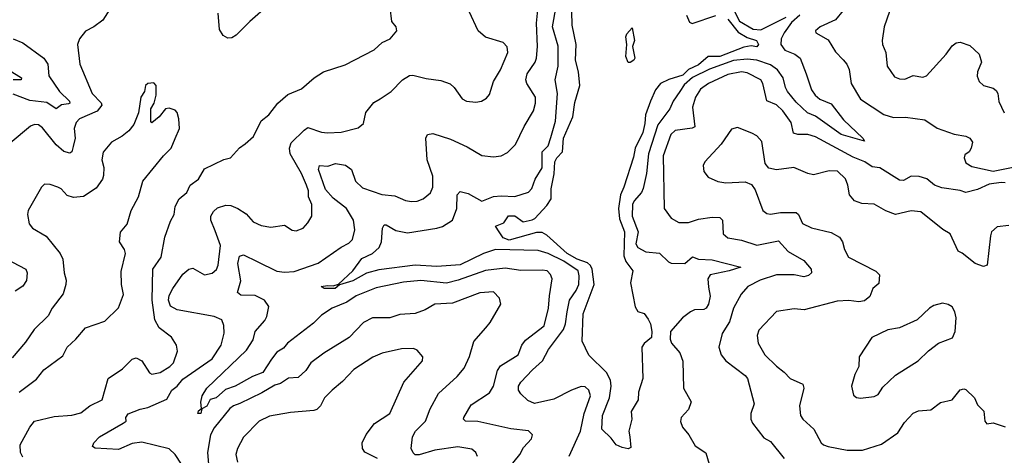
# Model space of a CAD drawing. Extents: x 1552033 to 1694788, y 811965 to 917215.
# Tile 338 of 632: x 1636169 to 1641212, y 881171 to 883402. Entities that reach past the tile are written whole.
import ezdxf

# ---------------------------------------------------------------- set-up
doc = ezdxf.new("R2010")
doc.units = 0

msp = doc.modelspace()

# ---------------------------------------------------------------- linework, layer by layer
at = {"layer": '0CON20XD'}
for points in [[(1638973.5, 881906.5), (1638984.4, 881965.6), (1639018.8, 882015), (1639032.1, 882045), (1639035, 882090), (1639029.2, 882115), (1638955.2, 882165), (1638875, 882204.3), (1638825, 882220.6), (1638605, 882224.8), (1638545, 882204.1), (1638425, 882146.3), (1638305, 882137.6), (1638195, 882144.9), (1638008.6, 882121.4), (1637945, 882103.9), (1637874.2, 882065), (1637806.8, 882043.2), (1637785, 882024.6), (1637727.5, 882025), (1637713.3, 882035), (1637745, 882041.4), (1637775, 882039.2), (1637802, 882048), (1637874.5, 882115.5), (1637921.4, 882178.6), (1637975, 882205.2), (1638010.4, 882235), (1638022.5, 882265), (1638027.8, 882335), (1638035, 882350.8), (1638045, 882350.6), (1638095, 882322.5), (1638155, 882310.9), (1638305, 882333.6), (1638335, 882343.4), (1638385.9, 882375), (1638407.1, 882435), (1638409.4, 882505), (1638425, 882522.5), (1638465, 882512.1), (1638535, 882471.9), (1638595, 882496.5), (1638635, 882500.8), (1638705, 882496.9), (1638775, 882518.5), (1638792.5, 882537.5), (1638809.7, 882585), (1638845, 882642.9), (1638844.2, 882725), (1638875, 882755.4), (1638889.1, 882799.1), (1638912.9, 882882.9), (1638924.2, 883025), (1638911.5, 883095), (1638926.1, 883163.9), (1638927.4, 883267.4), (1638898.3, 883365), (1638935.7, 883575)], [(1638678.4, 881111.6), (1638730.3, 881175), (1638750, 881210), (1638790.8, 881255), (1638796, 881275), (1638775, 881295.5), (1638685, 881305.9), (1638515, 881343.5), (1638452.5, 881345), (1638442, 881355), (1638442.9, 881365), (1638481.3, 881428.7), (1638575, 881490), (1638595.9, 881525), (1638616.7, 881605), (1638631.4, 881628.6), (1638721.4, 881685), (1638740.5, 881735), (1638758.7, 881761.3), (1638855.5, 881834.5), (1638877.8, 881925), (1638882.3, 881987.7), (1638896.5, 882075), (1638887.7, 882097.7), (1638870, 882115), (1638845, 882120), (1638735, 882117.3), (1638655, 882129.3), (1638555, 882117.5), (1638415, 882067.8), (1638355, 882053.1), (1638223.8, 882066.2), (1638135, 882057.9), (1637995, 882029.1), (1637891.7, 881988.3), (1637845, 881956), (1637770, 881925), (1637715, 881888.5), (1637673, 881847), (1637540.4, 881745), (1637520.7, 881719.3), (1637485, 881698.9), (1637457.6, 881662.4), (1637414.9, 881595.1), (1637360.6, 881575), (1637272.5, 881525), (1637222.5, 881507.5), (1637175, 881465.6), (1637145, 881456), (1637126.8, 881423.2), (1637101.7, 881408.3), (1637095.7, 881385), (1637081.2, 881385), (1637085, 881398.8), (1637099.3, 881410.7), (1637096.9, 881443.1), (1637102.9, 881475), (1637126.9, 881515), (1637330, 881710), (1637365, 881763.1), (1637375.2, 881805), (1637425, 881862), (1637435, 881881.4), (1637445, 881932.5), (1637421.9, 881965), (1637375, 881988.8), (1637301.8, 881991.8), (1637284.4, 882005), (1637301.1, 882065), (1637286.6, 882153.4), (1637295, 882191.4), (1637315, 882198), (1637385, 882163.8), (1637485, 882114.6), (1637525, 882108.2), (1637575, 882111.5), (1637697.8, 882155), (1637815, 882236.8), (1637855, 882256.7), (1637873.9, 882276.1), (1637884.6, 882325.4), (1637878.5, 882375), (1637842, 882435), (1637775, 882487.5), (1637735, 882532.7), (1637699, 882635), (1637704.7, 882655.3), (1637747.4, 882652.6), (1637785.7, 882665.7), (1637837.6, 882657.6), (1637868.5, 882635), (1637889.1, 882575), (1637925, 882540.4), (1638023.4, 882506.6), (1638089.8, 882499.8), (1638145, 882475.6), (1638175, 882471.1), (1638205, 882473.3), (1638235, 882484.4), (1638272.5, 882515), (1638285.3, 882544.7), (1638285, 882600), (1638256.2, 882685), (1638248.1, 882795), (1638256.7, 882815), (1638285, 882819.4), (1638375, 882789.6), (1638460.8, 882750.8), (1638535, 882706.9), (1638595, 882700), (1638635, 882704.5), (1638667.8, 882722.2), (1638707.5, 882762.5), (1638752.2, 882855), (1638800.5, 882935), (1638811.5, 882975), (1638810.4, 883005), (1638767.1, 883075), (1638761.6, 883095), (1638768.8, 883125), (1638809.2, 883185), (1638815.4, 883205), (1638821.2, 883265), (1638815.8, 883385), (1638826.9, 883505)], [(1637445, 883477.8), (1637347.3, 883392.7), (1637277.6, 883322.4), (1637255, 883308.8), (1637235, 883307.3), (1637211.6, 883321.6), (1637192.3, 883352.3), (1637184.5, 883435.5)], [(1640425, 883496.5), (1640348.1, 883401.9), (1640268, 883365), (1640244, 883345), (1640246.7, 883335), (1640308.9, 883298.9), (1640347, 883237), (1640386.2, 883196.2), (1640405, 883174), (1640417.3, 883147.3), (1640428.2, 883075), (1640474.6, 882995), (1640595, 882917.3), (1640645, 882901.1), (1640705, 882902.8), (1640805, 882888.8), (1640867.4, 882847.4), (1640955, 882815.6), (1641015, 882805.8), (1641035, 882796.2), (1641048.8, 882775), (1641042, 882745), (1641031.2, 882725), (1641010.5, 882709.5), (1641005.6, 882695), (1641015, 882669.2), (1641045, 882651.1), (1641155, 882626.5), (1641265, 882648.2)], [(1636639.7, 883470.3), (1636595, 883400), (1636548, 883365), (1636505.7, 883344.3), (1636474.4, 883305), (1636465.5, 883274.5), (1636476.5, 883175), (1636539.5, 883025), (1636585.8, 882975.8), (1636589.1, 882965), (1636565.5, 882934.5), (1636475.6, 882895), (1636457.1, 882875), (1636447.3, 882845), (1636452.2, 882795), (1636443.1, 882753.1), (1636435, 882726), (1636425, 882717.8), (1636395, 882726.7), (1636355, 882761.2), (1636285, 882848.9), (1636265, 882863.1), (1636245, 882865.7), (1636223.8, 882856.2), (1636119.8, 882770.2)], [(1636997.1, 881125), (1636964.7, 881175), (1636935, 881203.4), (1636795, 881237.4), (1636745, 881230.8), (1636675, 881200.3), (1636555, 881207.5), (1636541.4, 881215), (1636547.8, 881235), (1636576.7, 881265), (1636698.8, 881335), (1636714, 881345), (1636712.3, 881365), (1636725, 881382.9), (1636785, 881407.9), (1636825, 881415.9), (1636921.9, 881458.1), (1636947.5, 881505), (1636975, 881524.7), (1637005, 881561.4), (1637155, 881665.2), (1637200, 881735), (1637216.3, 881796.3), (1637214.6, 881835), (1637204.3, 881865), (1637165, 881881.1), (1636975, 881915.3), (1636941.3, 881935), (1636930.5, 881965), (1636935, 881988.6), (1636953.9, 882025), (1637005, 882098.1), (1637035, 882124.4), (1637055, 882128.9), (1637115, 882094.5), (1637155, 882103.3), (1637177.2, 882122.8), (1637186, 882145), (1637197, 882245), (1637169.5, 882320.5), (1637147.6, 882375), (1637147.4, 882395), (1637160.7, 882419.3), (1637181, 882439), (1637225, 882452.9), (1637250, 882450), (1637285.7, 882435.7), (1637328.3, 882408.2), (1637365, 882366.9), (1637405, 882348.5), (1637455, 882340), (1637525, 882349.2), (1637564.6, 882324.6), (1637585, 882320), (1637620, 882335), (1637645, 882361.2), (1637664.2, 882395), (1637665.4, 882455), (1637648, 882495), (1637647.4, 882525), (1637638.4, 882555), (1637612.8, 882615), (1637554.7, 882715), (1637550, 882745), (1637558.8, 882771.2), (1637625, 882837.1), (1637645, 882849.2), (1637715, 882825.5), (1637745, 882822.9), (1637815, 882826.9), (1637902.2, 882847.8), (1637929.3, 882870.7), (1637942.4, 882927.6), (1637982, 882978), (1638015, 882997.5), (1638071.9, 883035), (1638130, 883095), (1638165, 883115.6), (1638182.4, 883117.6), (1638250.7, 883100.7), (1638325, 883091.1), (1638373.4, 883073.4), (1638394.2, 883055), (1638435, 882996.7), (1638457.5, 882985), (1638505, 882980.6), (1638534.4, 882985.6), (1638560.3, 882999.7), (1638575, 883018.8), (1638595.5, 883085), (1638631.1, 883145), (1638668.8, 883235), (1638665, 883263.8), (1638645, 883286), (1638555, 883312.9), (1638516.7, 883345), (1638470.6, 883445)], [(1637323.5, 882766.5), (1637365.4, 882804.6), (1637406.3, 882883.7), (1637445.3, 882914.8), (1637491.1, 882975), (1637541.5, 883018.5), (1637612.5, 883047.5), (1637676.3, 883103.7), (1637724.2, 883135), (1637835, 883171.1), (1637985, 883248.6), (1638025, 883285.8), (1638066.7, 883305), (1638100.8, 883345), (1638097.5, 883365), (1638075, 883392.5), (1638065.7, 883465)], [(1639795, 883405.7), (1639849.2, 883339.2), (1639895, 883310.8), (1639942.1, 883295), (1639952.3, 883275), (1639945, 883263.9), (1639915, 883267.6), (1639877.6, 883262.4), (1639755, 883214.1), (1639695, 883214.5), (1639645, 883170.8), (1639595, 883146.6), (1639565, 883119), (1639493.5, 883096.5), (1639450.6, 883075), (1639425, 883043.1), (1639399.2, 882985), (1639374.5, 882915.5), (1639370.2, 882869.8), (1639359.8, 882825), (1639321.2, 882745), (1639312, 882698), (1639263.8, 882545), (1639245.4, 882504.6), (1639235.4, 882435.4), (1639241.4, 882381.4), (1639266, 882315), (1639262.5, 882192.5), (1639273.7, 882163.7), (1639310, 882115), (1639296.6, 882055), (1639321.2, 881931.2), (1639335, 881907.8), (1639366.8, 881896.8), (1639388.1, 881868.1), (1639399.4, 881845), (1639406, 881805), (1639404.4, 881775), (1639367.2, 881742.7), (1639355.9, 881724.1), (1639360, 881565), (1639338.8, 881495), (1639336, 881455), (1639300, 881395), (1639304, 881355), (1639288, 881295), (1639294.5, 881264.5), (1639299.2, 881210.8), (1639285, 881204.6), (1639255, 881210.8), (1639223.3, 881225), (1639198.7, 881258.7), (1639150, 881305), (1639154.4, 881374.4), (1639189.6, 881465), (1639198.5, 881525), (1639195.4, 881555), (1639174.7, 881594.7), (1639084.3, 881684.3), (1639050, 881755), (1639054.7, 881895), (1639112, 882045), (1639101.3, 882125), (1639093, 882143), (1639077, 882157), (1639024.7, 882175), (1638973.3, 882205), (1638868.5, 882298.5), (1638845, 882312.4), (1638815, 882312.2), (1638675, 882272.2), (1638644.7, 882285), (1638624.8, 882314.8), (1638606.2, 882345), (1638648.3, 882361.7), (1638673, 882397), (1638705, 882398), (1638747, 882367), (1638793.4, 882376.6), (1638806.4, 882383.6), (1638868.8, 882451.2), (1638891.6, 882485), (1638891, 882535), (1638906.7, 882613.3), (1638910.2, 882675), (1638920, 882695), (1638948.8, 882725), (1638954.5, 882795.5), (1639002.2, 882905), (1639011.6, 882978.4), (1639038.4, 883065), (1639031.2, 883135), (1639015.7, 883195), (1639019.7, 883275), (1638998.4, 883375), (1638996, 883445)], [(1639824.7, 883454.7), (1639855, 883394.5), (1639925, 883354.2), (1639965, 883350.1), (1640095, 883415.6)], [(1640623.2, 883445), (1640595.8, 883365), (1640586.9, 883295), (1640588.1, 883275), (1640604.3, 883235), (1640611.9, 883165), (1640649.8, 883109.8), (1640675, 883099.5), (1640703.1, 883096.9), (1640745, 883115.8), (1640795, 883107.5), (1640813.3, 883115), (1640914.7, 883225.3), (1640945, 883268.9), (1640965, 883284.5), (1640985, 883287.5), (1641035, 883269.4), (1641082.5, 883225), (1641095.6, 883185), (1641074.4, 883134.4), (1641073.6, 883113.6), (1641083.1, 883085), (1641105, 883065.7), (1641155, 883051.1), (1641169.5, 883039.5), (1641178.5, 883025), (1641183.8, 882983.8), (1641212, 882925)], [(1640164, 883425), (1640122, 883388), (1640083.9, 883335), (1640068.9, 883305), (1640066.6, 883275), (1640087, 883247), (1640139.6, 883225), (1640165.5, 883205), (1640197.8, 883125), (1640225, 883043.8), (1640242.9, 883015), (1640266.2, 882995), (1640325, 882970.8), (1640388.9, 882888.9), (1640487.5, 882795), (1640495, 882780), (1640376.5, 882815), (1640245, 882908.4), (1640204.6, 882924.6), (1640145, 882980.2), (1640101.4, 883035), (1640090.8, 883055), (1640079.8, 883105), (1640050.5, 883145), (1640015, 883171.3), (1639945, 883194.6), (1639895, 883200.8), (1639825, 883192.8), (1639701.4, 883148.6), (1639615, 883105.9), (1639572.2, 883067.8), (1639550.3, 883035), (1639516, 882985), (1639498.8, 882945), (1639437, 882863), (1639390.2, 882715), (1639379.2, 882615), (1639362.5, 882537.5), (1639352.8, 882517.2), (1639316.6, 882475), (1639308.3, 882455), (1639306.6, 882395), (1639337.2, 882315), (1639324.7, 882254.8), (1639335.3, 882235.3), (1639375, 882213.8), (1639445, 882205.6), (1639491.5, 882161.5), (1639505, 882155.6), (1639575, 882152.9), (1639615, 882187.7), (1639645.2, 882175.2), (1639715, 882171.6), (1639862.5, 882135), (1639802.5, 882115), (1639705.7, 882095), (1639693.1, 882075), (1639697.3, 882032.7), (1639704.6, 881985.4), (1639696.7, 881945), (1639685.6, 881925), (1639672.7, 881917.3), (1639625, 881916.7), (1639605, 881906.4), (1639562.9, 881875), (1639501.9, 881805), (1639501.1, 881765), (1639506.9, 881745), (1639549.4, 881695), (1639565, 881652.5), (1639568.2, 881515), (1639607.5, 881445), (1639594, 881406), (1639556, 881365), (1639553.9, 881343.9), (1639563.8, 881315), (1639596, 881275), (1639629.2, 881219.2), (1639683, 881183), (1639700, 881125)], [(1639584.4, 883425), (1639600.3, 883390.3), (1639612.4, 883382.4), (1639735, 883424.4)], [(1639285, 883183.3), (1639273.7, 883213.7), (1639279.2, 883275), (1639273.5, 883315), (1639279.3, 883330.7), (1639305, 883360), (1639317.1, 883295), (1639308.2, 883265), (1639318.6, 883205), (1639314.4, 883195.6), (1639295, 883183.8), (1639285, 883183.3)], [(1636135, 883304.5), (1636185, 883284.4), (1636293.1, 883205), (1636313.3, 883175), (1636317.8, 883115), (1636372.2, 883035), (1636423.1, 882985), (1636425.4, 882975), (1636419, 882971), (1636383.4, 882966.6), (1636355, 882946.2), (1636307.9, 882977.9), (1636220.8, 882989.2), (1636135, 883021.1)], [(1636115, 883143.2), (1636177.9, 883105), (1636176.2, 883093.8), (1636135, 883094.7)], [(1641216.9, 882566.9), (1641195, 882568.4), (1641135, 882559.2), (1641075, 882532.9), (1641015, 882517.1), (1640985, 882528), (1640891.7, 882541.7), (1640855, 882554.6), (1640815, 882586.5), (1640775, 882599.7), (1640735, 882600), (1640695, 882578.2), (1640675, 882580.8), (1640575, 882643.8), (1640535, 882647.9), (1640497.1, 882675), (1640437.4, 882697.4), (1640245, 882801.8), (1640205, 882814.6), (1640154.7, 882814.7), (1640131.4, 882821.4), (1640120.7, 882875), (1640078, 882935), (1640045, 882966.1), (1639996.1, 882986.1), (1639974.6, 883075), (1639964.5, 883095), (1639895, 883130.2), (1639865, 883134.8), (1639795, 883121), (1639696.9, 883075), (1639655, 883046.5), (1639629.5, 883005), (1639615.3, 882955), (1639626.3, 882853.6), (1639613.7, 882846.4), (1639526.1, 882833.9), (1639504.6, 882815), (1639464.7, 882705), (1639469.1, 882435), (1639505, 882385.7), (1639545, 882363.1), (1639595, 882363.8), (1639645, 882380.3), (1639715, 882390.9), (1639755, 882388.5), (1639768.5, 882375), (1639771.9, 882305), (1639795, 882285.6), (1639865, 882272.5), (1639945, 882247.7), (1640055, 882270), (1640104.4, 882214.4), (1640185, 882168.5), (1640223.3, 882125), (1640224.3, 882105), (1640208.2, 882091.8), (1640185, 882085.3), (1640135, 882094.8), (1640045, 882094.6), (1639962.2, 882067.7), (1639897.5, 882035), (1639863.5, 881996.5), (1639825, 881924.3), (1639803.9, 881855), (1639767.1, 881795), (1639749.5, 881725), (1639762.1, 881685), (1639785, 881654.4), (1639885, 881579.5), (1639896.4, 881565), (1639930.6, 881435), (1639913.3, 881385), (1639914.4, 881355), (1639922.2, 881335), (1639979.8, 881259.8), (1640015, 881242.2), (1640084.4, 881155)], [(1636166.7, 881495), (1636255, 881560), (1636292.1, 881607.9), (1636389.5, 881680.5), (1636411.2, 881725), (1636456, 881765), (1636505.8, 881824.2), (1636605, 881858.6), (1636674.5, 881925.5), (1636700, 881995), (1636690, 882045), (1636688.3, 882111.7), (1636710, 882205), (1636705.6, 882225.6), (1636680, 882265), (1636685, 882313.3), (1636719.2, 882355), (1636738.8, 882425), (1636777.3, 882495), (1636799.4, 882575), (1636905.7, 882705), (1636945, 882744), (1636965, 882794), (1636986.9, 882845), (1636984.4, 882895), (1636975, 882926.2), (1636965, 882938.6), (1636935, 882949.4), (1636915, 882945.7), (1636882.5, 882905), (1636845, 882874), (1636840, 882880), (1636839.6, 882945), (1636857.7, 882975), (1636867.6, 883015), (1636867.8, 883065), (1636855, 883079.1), (1636824.4, 883075.6), (1636813.8, 883065), (1636808, 883035), (1636790, 883005), (1636777.5, 882925), (1636754, 882865), (1636727.6, 882832.4), (1636694.3, 882805.7), (1636638.8, 882775), (1636597, 882723), (1636589.4, 882685), (1636600, 882645), (1636597.1, 882605), (1636592.5, 882585), (1636560.2, 882539.8), (1636495, 882497.1), (1636445, 882490.6), (1636411.4, 882501.4), (1636381.2, 882535), (1636363.3, 882545), (1636325, 882558.6), (1636295, 882560), (1636280, 882545), (1636212.9, 882425), (1636209.2, 882405), (1636217.1, 882357.1), (1636233.8, 882335), (1636303.8, 882293.8), (1636375.7, 882205), (1636389.2, 882175), (1636395.8, 882105), (1636407.3, 882067.3), (1636405.8, 882045.8), (1636392.1, 881997.9), (1636334.3, 881925), (1636314.5, 881885.5), (1636242, 881815), (1636199.1, 881750.9), (1636130.2, 881669.8)], [(1641235, 882348.6), (1641175, 882340.6), (1641145.7, 882315), (1641141.9, 882295), (1641123.3, 882145), (1641105, 882138), (1641063.2, 882153.2), (1640996.6, 882206.6), (1640975, 882216.2), (1640935, 882305.6), (1640897.6, 882327.6), (1640785, 882417.5), (1640735, 882422.7), (1640655, 882404.7), (1640605, 882423.1), (1640545, 882457.8), (1640481.4, 882461.4), (1640445, 882474.4), (1640419.1, 882505), (1640410.4, 882555), (1640397.7, 882587.7), (1640357.1, 882627.1), (1640315, 882628.2), (1640235, 882607.5), (1640205, 882614), (1640134.6, 882644.6), (1640045, 882633.3), (1640005, 882641.4), (1639987.8, 882665), (1639969.1, 882779.1), (1639945, 882806.9), (1639919.5, 882820.5), (1639845, 882849.2), (1639815, 882842), (1639761.4, 882765), (1639677.5, 882675), (1639670, 882655), (1639673.3, 882625), (1639695.9, 882595.9), (1639745, 882573.3), (1639786.3, 882566.3), (1639885, 882571.2), (1639917.3, 882557.3), (1639935, 882531.2), (1639975.4, 882425.4), (1639995, 882409.4), (1640015, 882405.6), (1640065, 882414.7), (1640145, 882415.4), (1640157.9, 882405), (1640177.8, 882357.8), (1640225, 882335.6), (1640325, 882311.8), (1640367.4, 882287.4), (1640382.9, 882265), (1640392.9, 882225), (1640414.3, 882185), (1640554.2, 882114.2), (1640573.5, 882095), (1640568.8, 882051.2), (1640538.1, 882025), (1640522.9, 881985), (1640495, 881962.3), (1640467.3, 881957.3), (1640415, 881963.9), (1640355, 881959.6), (1640186.4, 881916.4), (1640135, 881920.8), (1640045, 881906.7), (1639955, 881811.2), (1639945.8, 881785), (1639951.9, 881745), (1639985.7, 881685), (1640045, 881626.7), (1640085, 881597.1), (1640115, 881564.5), (1640180, 881535), (1640184.3, 881515), (1640162.9, 881425), (1640168.1, 881375), (1640179.2, 881355), (1640235.6, 881305), (1640274.3, 881235), (1640286, 881225), (1640310, 881215), (1640407.4, 881197.4), (1640485, 881197.6), (1640582.2, 881227.7), (1640666.5, 881285), (1640700.9, 881339.1), (1640745, 881386.9), (1640771.8, 881398.2), (1640835, 881404.5), (1640885, 881441.9), (1640945.7, 881454.3), (1640985, 881506), (1641005, 881512), (1641015, 881508), (1641058.8, 881465), (1641075, 881430), (1641106.6, 881396.6), (1641112, 881345), (1641122, 881332), (1641155, 881336.5), (1641216.8, 881316.8)], [(1636185, 881161.4), (1636172.2, 881185), (1636170.8, 881225), (1636220.4, 881315), (1636244.4, 881345.6), (1636345, 881369.6), (1636435, 881375.6), (1636482.3, 881387.7), (1636528.6, 881425), (1636591.4, 881455), (1636622.2, 881565), (1636695, 881614.3), (1636745, 881664), (1636765, 881670.8), (1636795, 881654), (1636833.8, 881593.8), (1636845, 881587.1), (1636888, 881595), (1636937.5, 881625), (1636957.3, 881645), (1636976.5, 881705), (1636971.4, 881735), (1636945.4, 881775.4), (1636883.1, 881823.1), (1636861.2, 881865), (1636847.5, 881965), (1636851.2, 882125), (1636892.7, 882185), (1636911.7, 882288.3), (1636940.4, 882369.6), (1636960, 882405), (1636964.3, 882445), (1636986.1, 882483.9), (1637025, 882517.1), (1637042.1, 882555), (1637085, 882585.6), (1637115, 882638.1), (1637215, 882685.6), (1637248, 882695), (1637295, 882746.2), (1637323.5, 882766.5)], [(1636065, 882194.6), (1636200.6, 882125), (1636206.9, 882105), (1636203.7, 882066.3), (1636185, 882036.8), (1636145, 882012.2)], [(1638513.1, 881165), (1638505.5, 881185.5), (1638485, 881201.4), (1638413.3, 881213.3), (1638295, 881196.7), (1638215, 881172.6), (1638195, 881173.9), (1638183.3, 881183.2), (1638173.1, 881205), (1638180.6, 881265), (1638195.6, 881295), (1638247.9, 881345), (1638271.5, 881408.5), (1638313, 881487), (1638409.4, 881575), (1638445, 881617.1), (1638473, 881677), (1638495, 881754), (1638555.9, 881824.1), (1638579.3, 881850.7), (1638633.1, 881945), (1638626.2, 881976.2), (1638595, 882008.8), (1638525, 882002.7), (1638385, 881950.8), (1638295, 881944.5), (1638245, 881915.6), (1638195, 881896.4), (1638115, 881892.1), (1638064.6, 881875.4), (1637975, 881875.4), (1637929.1, 881850.9), (1637857.1, 881775), (1637726.2, 881693.8), (1637660, 881645), (1637634.4, 881605), (1637595, 881569.4), (1637545, 881566.5), (1637505, 881537.9), (1637475, 881529.2), (1637409.7, 881490.3), (1637296, 881436), (1637264.3, 881425), (1637245, 881410), (1637165, 881311.5), (1637146, 881275), (1637130, 881185), (1637138.3, 881105)], [(1640475, 881463.8), (1640545, 881472.5), (1640565, 881482), (1640590.3, 881519.7), (1640655, 881582), (1640770.6, 881655), (1640823.3, 881706.7), (1640874.1, 881745.9), (1640947, 881773), (1640959.5, 881805), (1640964.6, 881874.6), (1640958.5, 881905), (1640945, 881930.6), (1640925, 881942.9), (1640895, 881950), (1640851.3, 881938.7), (1640828.8, 881925), (1640765, 881864.2), (1640675, 881824.4), (1640615, 881814.3), (1640534, 881775), (1640468.8, 881675), (1640466, 881625), (1640446.2, 881585), (1640428.8, 881525), (1640439.5, 881479.5), (1640455, 881466.7), (1640475, 881463.8)], [(1638983.6, 881166.4), (1639040.8, 881295), (1639060.3, 881385), (1639092.7, 881475), (1639084.4, 881505), (1639065, 881520.9), (1639045, 881522.7), (1638995, 881505.2), (1638905, 881458), (1638805, 881436.5), (1638771.7, 881451.7), (1638735, 881486), (1638724.3, 881505), (1638724.4, 881525), (1638735.5, 881545), (1638795, 881609.4), (1638847.3, 881655), (1638878.1, 881711.9), (1638953.4, 881815), (1638964.8, 881845), (1638973.5, 881906.5)], [(1638001.2, 881155), (1637937, 881187), (1637924.4, 881205), (1637922.3, 881235), (1637943, 881277), (1637986, 881334), (1638064.5, 881385.5), (1638136.9, 881545), (1638232.5, 881655), (1638233.8, 881675), (1638205, 881710), (1638185, 881718), (1638125, 881715.5), (1638025, 881693.8), (1637977.1, 881672.9), (1637879.5, 881610.5), (1637821.4, 881548.6), (1637770, 881505), (1637730, 881465), (1637709.2, 881425), (1637690, 881405), (1637675, 881399.4), (1637555, 881390.7), (1637448, 881372), (1637395, 881345.4), (1637315.8, 881264.2), (1637283.8, 881205), (1637275.4, 881175), (1637283.6, 881135)]]:
    msp.add_lwpolyline(points, dxfattribs=at)

doc.saveas('drawing.dxf')
